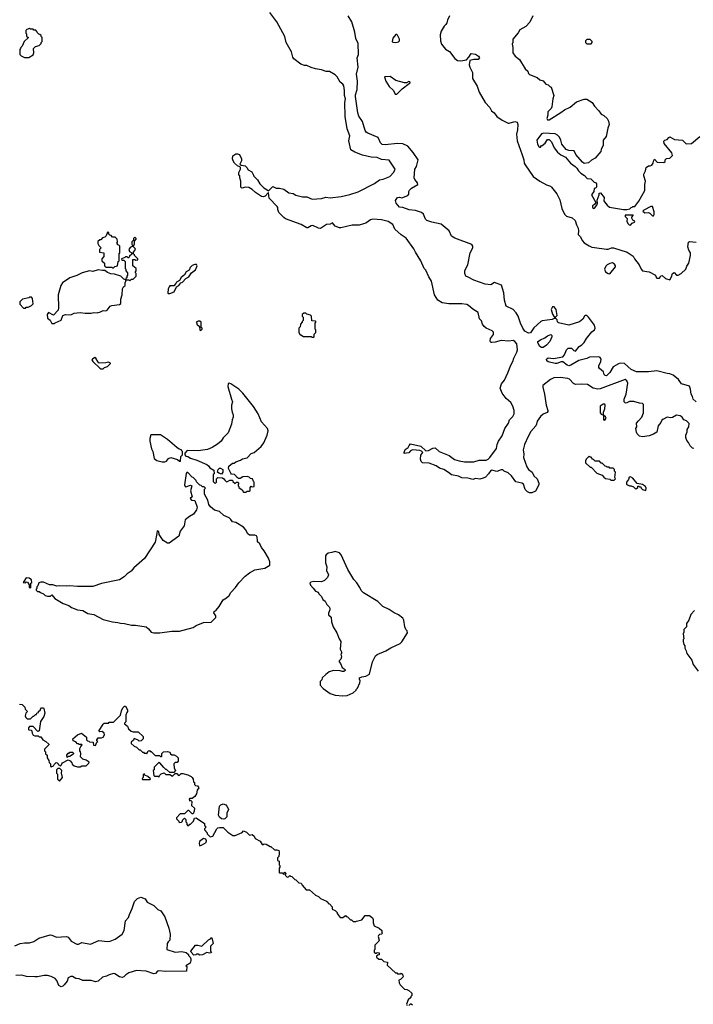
# Model space of a CAD drawing. Extents: x 1861455 to 2058065, y 200073 to 437907.
# Tile 489 of 574: x 1961059 to 1968930, y 397514 to 409022. Entities that reach past the tile are written whole.
import ezdxf

# ---------------------------------------------------------------- set-up
doc = ezdxf.new("R2010")
doc.units = 0

msp = doc.modelspace()

# ---------------------------------------------------------------- linework, layer by layer
at = {"layer": '0CON05XD'}
for points in [[(1966554, 403906), (1966631, 404009), (1966639, 404055), (1966654, 404095), (1966695, 404158), (1966727, 404245), (1966769, 404305), (1966784, 404345), (1966820, 404385), (1966836, 404415), (1966836, 404455), (1966821, 404505), (1966796, 404546), (1966743, 404595), (1966697, 404655), (1966674, 404715), (1966689, 404765), (1966722, 404808), (1966764, 404895), (1966798, 404985), (1966821, 405025), (1966831, 405065), (1966868, 405135), (1966876, 405165), (1966866, 405235), (1966845, 405262), (1966825, 405272), (1966775, 405263), (1966685, 405271), (1966615, 405251), (1966575, 405248), (1966565, 405250), (1966558, 405265), (1966562, 405295), (1966597, 405343), (1966595, 405370), (1966580, 405385), (1966510, 405415), (1966487, 405437), (1966468, 405465), (1966454, 405504), (1966433, 405525), (1966418, 405598), (1966355, 405640), (1966305, 405683), (1966285, 405693), (1966225, 405701), (1966075, 405699), (1965994, 405714), (1965943, 405743), (1965906, 405806), (1965870, 405965), (1965840, 406015), (1965804, 406095), (1965786, 406115), (1965746, 406205), (1965684, 406305), (1965666, 406345), (1965575, 406468), (1965515, 406508), (1965442, 406572), (1965418, 406628), (1965364, 406664), (1965285, 406684), (1965185, 406691), (1965159, 406681), (1965105, 406644), (1965078, 406635), (1965025, 406622), (1964945, 406619), (1964812, 406588), (1964795, 406588), (1964747, 406607), (1964715, 406646), (1964685, 406630), (1964643, 406627), (1964575, 406581), (1964550, 406585), (1964485, 406618), (1964465, 406613), (1964425, 406588), (1964415, 406590), (1964349, 406629), (1964165, 406694), (1964145, 406708), (1964085, 406770), (1964074, 406805), (1964077, 406825), (1964069, 406839), (1963974, 406934), (1963968, 406998), (1963962, 406998), (1963929, 406961), (1963905, 406950), (1963885, 406957), (1963815, 407002), (1963775, 407037), (1963735, 407062), (1963696, 407064), (1963655, 407053), (1963641, 407065), (1963643, 407133), (1963630, 407175), (1963630, 407195), (1963620, 407205), (1963620, 407235), (1963638, 407275), (1963638, 407298), (1963605, 407312), (1963569, 407345), (1963552, 407372), (1963547, 407395), (1963551, 407429), (1963585, 407453), (1963605, 407454), (1963626, 407445), (1963649, 407395), (1963649, 407371), (1963632, 407332), (1963645, 407320), (1963695, 407312), (1963712, 407295), (1963727, 407267), (1963770, 407245), (1963792, 407205), (1963793, 407193), (1963839, 407149), (1963865, 407102), (1963912, 407055), (1963950, 407035), (1963965, 407020), (1964015, 407071), (1964055, 407053), (1964095, 407053), (1964145, 407039), (1964205, 407000), (1964255, 406992), (1964285, 406970), (1964365, 406953), (1964415, 406950), (1964475, 406923), (1964585, 406933), (1964635, 406946), (1964685, 406941), (1964814, 406956), (1964915, 406979), (1965015, 407011), (1965204, 407106), (1965265, 407150), (1965305, 407157), (1965385, 407188), (1965431, 407239), (1965447, 407275), (1965375, 407378), (1965288, 407388), (1965235, 407411), (1965165, 407414), (1965065, 407440), (1964975, 407472), (1964930, 407500), (1964906, 407605), (1964916, 407666), (1964884, 407745), (1964860, 407890), (1964857, 408055), (1964866, 408095), (1964854, 408135), (1964856, 408194), (1964845, 408250), (1964835, 408270), (1964805, 408290), (1964768, 408355), (1964746, 408376), (1964680, 408415), (1964638, 408418), (1964586, 408436), (1964515, 408447), (1964465, 408462), (1964415, 408488), (1964385, 408488), (1964345, 408500), (1964261, 408565), (1964249, 408585), (1964236, 408645), (1964174, 408754), (1964156, 408825), (1964065, 408998), (1963980, 409105)], [(1968055, 404999), (1967995, 404964), (1967955, 404897), (1967915, 404858), (1967902, 404862), (1967890, 404875), (1967880, 404905), (1967834, 404944), (1967828, 404955), (1967828, 404975), (1967848, 405025), (1967852, 405055), (1967843, 405073), (1967825, 405082), (1967716, 405076), (1967685, 405061), (1967592, 405038), (1967497, 404983), (1967475, 404978), (1967455, 404984), (1967405, 405024), (1967385, 405024), (1967335, 405004), (1967316, 405004), (1967235, 405024), (1967219, 405035), (1967216, 405055), (1967235, 405069), (1967295, 405060), (1967405, 405082), (1967426, 405104), (1967450, 405165), (1967466, 405184), (1967505, 405184), (1967535, 405157), (1967555, 405148), (1967595, 405203), (1967629, 405221), (1967655, 405247), (1967683, 405297), (1967745, 405374), (1967775, 405397), (1967784, 405415), (1967775, 405450), (1967704, 405545), (1967685, 405563), (1967670, 405565), (1967658, 405555), (1967639, 405521), (1967601, 405489), (1967475, 405453), (1967355, 405478), (1967345, 405490), (1967340, 405515), (1967325, 405530), (1967305, 405530), (1967282, 405518), (1967165, 405503), (1967148, 405495), (1967068, 405422), (1967028, 405362), (1967005, 405359), (1966963, 405383), (1966938, 405415), (1966909, 405475), (1966885, 405558), (1966859, 405595), (1966824, 405634), (1966744, 405675), (1966722, 405745), (1966715, 405830), (1966688, 405918), (1966605, 405949), (1966565, 405922), (1966499, 405929), (1966365, 405978), (1966301, 406011), (1966271, 406025), (1966262, 406055), (1966260, 406090), (1966294, 406155), (1966324, 406295), (1966353, 406355), (1966352, 406375), (1966343, 406393), (1966145, 406467), (1966105, 406493), (1966078, 406555), (1965985, 406632), (1965875, 406657), (1965816, 406676), (1965802, 406692), (1965778, 406748), (1965755, 406770), (1965685, 406791), (1965609, 406799), (1965535, 406826), (1965495, 406832), (1965456, 406876), (1965451, 406909), (1965475, 406942), (1965495, 406949), (1965525, 406938), (1965594, 406966), (1965606, 406984), (1965607, 407015), (1965615, 407030), (1965638, 407052), (1965712, 407095), (1965708, 407115), (1965675, 407152), (1965670, 407175), (1965676, 407274), (1965696, 407304), (1965714, 407385), (1965655, 407470), (1965593, 407543), (1965535, 407569), (1965475, 407574), (1965331, 407561), (1965293, 407563), (1965275, 407583), (1965246, 407645), (1965125, 407696), (1965108, 407708), (1965096, 407726), (1965065, 407831), (1965023, 407895), (1965009, 407935), (1964982, 408125), (1964983, 408145), (1965004, 408205), (1965006, 408304), (1964994, 408385), (1965012, 408465), (1965002, 408575), (1965019, 408615), (1965014, 408744), (1964987, 408803), (1964976, 408876), (1964938, 408995), (1964898, 409065)], [(1966081, 409065), (1966058, 409015), (1966051, 408985), (1966040, 408965), (1966017, 408945), (1965985, 408888), (1965971, 408845), (1965974, 408775), (1965986, 408735), (1966035, 408676), (1966080, 408650), (1966145, 408570), (1966175, 408544), (1966215, 408541), (1966278, 408552), (1966308, 408582), (1966335, 408628), (1966385, 408620), (1966420, 408595), (1966430, 408575), (1966415, 408558), (1966365, 408557), (1966317, 408543), (1966310, 408495), (1966318, 408465), (1966351, 408405), (1966348, 408335), (1966403, 408243), (1966429, 408175), (1966496, 408055), (1966553, 407995), (1966573, 407955), (1966603, 407935), (1966635, 407890), (1966696, 407846), (1966765, 407813), (1966778, 407812), (1966845, 407832), (1966873, 407823), (1966881, 407795), (1966874, 407735), (1966864, 407684), (1966870, 407605), (1966931, 407441), (1966949, 407385), (1966952, 407345), (1966964, 407325), (1967060, 407190), (1967138, 407135), (1967215, 407091), (1967260, 407075), (1967273, 407063), (1967334, 406985), (1967370, 406915), (1967394, 406814), (1967425, 406750), (1967450, 406725), (1967514, 406704), (1967551, 406675), (1967564, 406625), (1967584, 406584), (1967589, 406555), (1967583, 406513), (1967607, 406487), (1967636, 406436), (1967655, 406414), (1967715, 406378), (1967745, 406362), (1967775, 406358), (1967915, 406340), (1967935, 406340), (1967975, 406357), (1967996, 406356), (1968156, 406306), (1968226, 406256), (1968241, 406225), (1968297, 406155), (1968320, 406105), (1968335, 406087), (1968416, 406076), (1968487, 406037), (1968491, 406015), (1968505, 406002), (1968535, 406002), (1968551, 406029), (1968565, 406033), (1968607, 405995), (1968655, 405980), (1968676, 406015), (1968685, 406057), (1968705, 406066), (1968735, 406037), (1968755, 406034), (1968788, 406055), (1968844, 406106), (1968855, 406140), (1968878, 406175), (1968897, 406267), (1968898, 406295), (1968878, 406328), (1968868, 406368), (1968875, 406420), (1968885, 406428), (1968965, 406423)], [(1967055, 409067), (1967018, 408992), (1966975, 408944), (1966902, 408905), (1966885, 408870), (1966820, 408795), (1966820, 408755), (1966812, 408735), (1966822, 408695), (1966822, 408635), (1966848, 408595), (1966898, 408555), (1966967, 408447), (1966995, 408420), (1967003, 408393), (1967015, 408380), (1967107, 408347), (1967135, 408320), (1967176, 408306), (1967205, 408270), (1967235, 408260), (1967255, 408240), (1967270, 408235), (1967302, 408135), (1967288, 408095), (1967278, 408005), (1967268, 407985), (1967232, 407945), (1967232, 407905), (1967220, 407865), (1967225, 407850), (1967245, 407850), (1967384, 407936), (1967425, 407970), (1967491, 407999), (1967565, 408062), (1967656, 408094), (1967685, 408094), (1967747, 408055), (1967775, 408012), (1967828, 407958), (1967855, 407918), (1967885, 407902), (1967922, 407865), (1967938, 407835), (1967948, 407795), (1967930, 407755), (1967912, 407658), (1967878, 407615), (1967878, 407555), (1967852, 407505), (1967848, 407482), (1967785, 407402), (1967742, 407378), (1967705, 407347), (1967655, 407340), (1967635, 407356), (1967557, 407445), (1967539, 407489), (1967475, 407494), (1967444, 407504), (1967394, 407565), (1967382, 407615), (1967365, 407649), (1967345, 407671), (1967316, 407686), (1967185, 407697), (1967155, 407688), (1967100, 407615), (1967110, 407565), (1967125, 407540), (1967135, 407530), (1967145, 407530), (1967155, 407550), (1967165, 407550), (1967200, 407580), (1967225, 407620), (1967245, 407620), (1967272, 407595), (1967306, 407525), (1967345, 407473), (1967381, 407441), (1967435, 407416), (1967495, 407344), (1967550, 407305), (1967570, 407285), (1967588, 407255), (1967615, 407228), (1967659, 407199), (1967690, 407165), (1967732, 407162), (1967772, 407122), (1967788, 407118), (1967800, 407105), (1967800, 407065), (1967788, 407052), (1967773, 407047), (1967768, 407015), (1967742, 406975), (1967790, 406885), (1967777, 406863), (1967753, 406845), (1967751, 406831), (1967760, 406815), (1967775, 406820), (1967803, 406855), (1967809, 406879), (1967807, 406913), (1967830, 406975), (1967830, 406995), (1967845, 407000), (1967887, 406945), (1967886, 406905), (1967893, 406893), (1967924, 406854), (1967952, 406832), (1968115, 406803), (1968155, 406803), (1968187, 406813), (1968202, 406828), (1968215, 406830), (1968225, 406840), (1968245, 406840), (1968295, 406900), (1968362, 407025), (1968363, 407095), (1968372, 407135), (1968350, 407195), (1968350, 407215), (1968372, 407255), (1968378, 407295), (1968405, 407312), (1968425, 407313), (1968445, 407322), (1968462, 407345), (1968463, 407367), (1968475, 407390), (1968508, 407358), (1968585, 407352), (1968600, 407365), (1968600, 407385), (1968615, 407400), (1968657, 407403), (1968688, 407435), (1968678, 407465), (1968588, 407575), (1968585, 407600), (1968598, 407612), (1968625, 407620), (1968644, 407646), (1968655, 407652), (1968711, 407621), (1968805, 407612), (1968845, 407570), (1968907, 407573), (1969005, 407658)], [(1961165, 408580), (1961215, 408610), (1961222, 408635), (1961220, 408685), (1961245, 408710), (1961285, 408720), (1961310, 408745), (1961310, 408755), (1961320, 408765), (1961320, 408815), (1961310, 408825), (1961308, 408838), (1961295, 408850), (1961282, 408852), (1961262, 408872), (1961260, 408885), (1961248, 408898), (1961225, 408900), (1961215, 408910), (1961185, 408910), (1961175, 408920), (1961142, 408908), (1961130, 408895), (1961130, 408865), (1961140, 408855), (1961140, 408825), (1961160, 408815), (1961110, 408765), (1961088, 408712), (1961072, 408698), (1961070, 408685), (1961060, 408675), (1961060, 408615), (1961075, 408600), (1961115, 408580), (1961165, 408580)], [(1965455, 408756), (1965485, 408764), (1965497, 408775), (1965496, 408796), (1965475, 408840), (1965465, 408850), (1965455, 408850), (1965420, 408805), (1965410, 408765), (1965418, 408758), (1965455, 408756)], [(1967735, 408740), (1967750, 408755), (1967750, 408765), (1967725, 408790), (1967685, 408790), (1967670, 408775), (1967670, 408755), (1967685, 408740), (1967735, 408740)], [(1965445, 408150), (1965465, 408152), (1965527, 408213), (1965610, 408275), (1965620, 408285), (1965618, 408295), (1965605, 408298), (1965577, 408283), (1965555, 408282), (1965455, 408312), (1965386, 408356), (1965320, 408355), (1965337, 408305), (1965375, 408242), (1965426, 408196), (1965445, 408150)], [(1968465, 406730), (1968472, 406745), (1968472, 406775), (1968455, 406838), (1968435, 406838), (1968350, 406795), (1968342, 406785), (1968365, 406763), (1968405, 406768), (1968422, 406762), (1968455, 406730), (1968465, 406730)], [(1968195, 406622), (1968217, 406643), (1968242, 406655), (1968247, 406665), (1968225, 406680), (1968213, 406703), (1968210, 406715), (1968228, 406732), (1968228, 406738), (1968132, 406738), (1968132, 406722), (1968157, 406697), (1968153, 406667), (1968165, 406640), (1968180, 406625), (1968195, 406622)], [(1961465, 405470), (1961475, 405480), (1961545, 405510), (1961562, 405565), (1961593, 405577), (1961655, 405573), (1961695, 405590), (1961765, 405601), (1961825, 405591), (1961892, 405592), (1961925, 405599), (1961965, 405596), (1962004, 405606), (1962035, 405624), (1962065, 405620), (1962080, 405625), (1962115, 405672), (1962135, 405682), (1962225, 405692), (1962240, 405705), (1962240, 405755), (1962257, 405805), (1962260, 405875), (1962271, 405899), (1962290, 405915), (1962290, 405945), (1962300, 405965), (1962300, 405980), (1962335, 405980), (1962345, 405970), (1962365, 405990), (1962385, 405990), (1962420, 406025), (1962420, 406055), (1962410, 406065), (1962410, 406075), (1962420, 406085), (1962420, 406115), (1962380, 406145), (1962382, 406218), (1962405, 406220), (1962415, 406210), (1962440, 406215), (1962438, 406228), (1962400, 406265), (1962400, 406275), (1962390, 406285), (1962390, 406305), (1962410, 406335), (1962408, 406348), (1962390, 406365), (1962390, 406385), (1962400, 406395), (1962400, 406435), (1962420, 406455), (1962420, 406465), (1962405, 406480), (1962390, 406465), (1962390, 406445), (1962370, 406425), (1962370, 406395), (1962380, 406385), (1962380, 406375), (1962350, 406360), (1962334, 406336), (1962341, 406311), (1962368, 406298), (1962368, 406282), (1962342, 406258), (1962335, 406240), (1962325, 406240), (1962315, 406250), (1962295, 406250), (1962288, 406242), (1962250, 406225), (1962252, 406212), (1962275, 406210), (1962290, 406195), (1962290, 406115), (1962300, 406105), (1962300, 406085), (1962320, 406065), (1962320, 406035), (1962310, 406025), (1962310, 406005), (1962300, 405995), (1962300, 405980), (1962275, 405990), (1962240, 406025), (1962168, 406048), (1962125, 406050), (1962085, 406066), (1962055, 406090), (1962025, 406092), (1961975, 406097), (1961915, 406080), (1961875, 406087), (1961788, 406062), (1961725, 406030), (1961644, 406006), (1961560, 405945), (1961540, 405915), (1961510, 405805), (1961507, 405745), (1961513, 405715), (1961514, 405655), (1961507, 405625), (1961455, 405570), (1961395, 405598), (1961380, 405575), (1961382, 405532), (1961415, 405510), (1961435, 405472), (1961465, 405470)], [(1962155, 406120), (1962172, 406138), (1962200, 406145), (1962210, 406195), (1962220, 406205), (1962220, 406285), (1962230, 406295), (1962228, 406375), (1962218, 406388), (1962202, 406392), (1962200, 406405), (1962190, 406415), (1962200, 406425), (1962198, 406458), (1962175, 406480), (1962145, 406480), (1962128, 406498), (1962112, 406502), (1962100, 406515), (1962100, 406535), (1962085, 406540), (1962070, 406495), (1962055, 406480), (1962028, 406472), (1962005, 406450), (1961995, 406450), (1961972, 406428), (1961970, 406405), (1961982, 406382), (1962010, 406355), (1961990, 406335), (1961990, 406305), (1962040, 406295), (1962040, 406255), (1962020, 406225), (1962020, 406205), (1962050, 406175), (1962050, 406145), (1962065, 406130), (1962135, 406130), (1962145, 406120), (1962155, 406120)], [(1962795, 405820), (1962815, 405822), (1962865, 405842), (1962892, 405898), (1962920, 405915), (1962942, 405948), (1962960, 405955), (1963000, 405995), (1963035, 406018), (1963067, 406063), (1963112, 406098), (1963132, 406145), (1963125, 406160), (1963105, 406162), (1963075, 406148), (1963052, 406125), (1963040, 406095), (1963004, 406076), (1962985, 406040), (1962945, 406010), (1962928, 405972), (1962890, 405955), (1962885, 405940), (1962858, 405912), (1962815, 405910), (1962805, 405900), (1962792, 405875), (1962790, 405825), (1962795, 405820)], [(1967955, 406052), (1968020, 406135), (1968021, 406145), (1968010, 406165), (1967985, 406180), (1967955, 406173), (1967925, 406158), (1967909, 406141), (1967894, 406105), (1967903, 406075), (1967935, 406054), (1967955, 406052)], [(1961125, 405650), (1961135, 405660), (1961157, 405663), (1961198, 405682), (1961218, 405702), (1961210, 405765), (1961195, 405780), (1961175, 405780), (1961165, 405770), (1961093, 405757), (1961060, 405725), (1961060, 405695), (1961105, 405650), (1961125, 405650)], [(1967325, 405550), (1967338, 405565), (1967326, 405635), (1967305, 405664), (1967286, 405664), (1967275, 405652), (1967271, 405635), (1967285, 405580), (1967305, 405550), (1967325, 405550)], [(1964495, 405310), (1964500, 405315), (1964500, 405345), (1964520, 405365), (1964520, 405395), (1964510, 405405), (1964510, 405475), (1964520, 405485), (1964520, 405495), (1964515, 405500), (1964472, 405502), (1964470, 405555), (1964455, 405570), (1964415, 405580), (1964402, 405592), (1964378, 405592), (1964360, 405575), (1964360, 405555), (1964370, 405545), (1964370, 405505), (1964360, 405495), (1964360, 405485), (1964340, 405465), (1964338, 405432), (1964320, 405415), (1964320, 405365), (1964335, 405340), (1964345, 405340), (1964375, 405320), (1964465, 405320), (1964475, 405310), (1964495, 405310)], [(1963175, 405390), (1963190, 405405), (1963190, 405415), (1963180, 405425), (1963180, 405485), (1963165, 405500), (1963145, 405500), (1963120, 405485), (1963130, 405475), (1963130, 405465), (1963160, 405435), (1963162, 405392), (1963175, 405390)], [(1967155, 405190), (1967135, 405202), (1967113, 405245), (1967115, 405260), (1967145, 405281), (1967195, 405304), (1967225, 405327), (1967265, 405342), (1967275, 405330), (1967276, 405315), (1967255, 405262), (1967214, 405216), (1967175, 405192), (1967155, 405190)], [(1962035, 404940), (1962050, 404955), (1962085, 404970), (1962118, 405002), (1962118, 405008), (1962095, 405020), (1962065, 405012), (1961988, 405008), (1961975, 405020), (1961950, 405065), (1961935, 405072), (1961908, 405055), (1961903, 405045), (1961915, 405028), (1961995, 404950), (1962005, 404943), (1962035, 404940)], [(1968965, 404555), (1968928, 404585), (1968919, 404619), (1968904, 404645), (1968896, 404705), (1968885, 404738), (1968794, 404764), (1968756, 404815), (1968695, 404866), (1968657, 404883), (1968625, 404886), (1968505, 404919), (1968405, 404906), (1968265, 404906), (1968205, 404935), (1968125, 405004), (1968075, 405009), (1968055, 404999)], [(1963705, 403500), (1963715, 403510), (1963745, 403510), (1963750, 403515), (1963750, 403555), (1963762, 403568), (1963775, 403560), (1963800, 403565), (1963800, 403615), (1963790, 403625), (1963780, 403655), (1963755, 403660), (1963740, 403675), (1963715, 403682), (1963665, 403680), (1963635, 403660), (1963615, 403660), (1963605, 403670), (1963595, 403670), (1963590, 403685), (1963568, 403708), (1963535, 403710), (1963525, 403720), (1963500, 403775), (1963502, 403805), (1963545, 403838), (1963565, 403838), (1963586, 403854), (1963638, 403872), (1963661, 403889), (1963718, 403902), (1963765, 403953), (1963798, 403965), (1963882, 404035), (1963910, 404075), (1963951, 404165), (1963964, 404216), (1963954, 404245), (1963885, 404323), (1963844, 404414), (1963790, 404500), (1963668, 404658), (1963619, 404705), (1963525, 404767), (1963505, 404772), (1963494, 404766), (1963490, 404735), (1963534, 404585), (1963547, 404555), (1963532, 404515), (1963532, 404475), (1963540, 404435), (1963553, 404405), (1963554, 404375), (1963541, 404345), (1963534, 404296), (1963493, 404195), (1963438, 404135), (1963412, 404095), (1963371, 404059), (1963308, 404022), (1963255, 404000), (1963145, 403984), (1963015, 403988), (1962990, 403955), (1962990, 403935), (1963002, 403922), (1963025, 403918), (1963055, 403898), (1963130, 403875), (1963245, 403822), (1963266, 403806), (1963280, 403785), (1963326, 403756), (1963330, 403715), (1963320, 403705), (1963320, 403625), (1963342, 403602), (1963360, 403615), (1963360, 403655), (1963375, 403670), (1963427, 403667), (1963446, 403656), (1963455, 403640), (1963475, 403622), (1963487, 403623), (1963515, 403640), (1963545, 403640), (1963550, 403625), (1963575, 403600), (1963592, 403618), (1963608, 403618), (1963620, 403605), (1963610, 403595), (1963610, 403575), (1963620, 403565), (1963620, 403555), (1963658, 403528), (1963675, 403500), (1963705, 403500)], [(1968935, 404010), (1968922, 404012), (1968895, 404040), (1968875, 404080), (1968853, 404103), (1968843, 404137), (1968843, 404165), (1968860, 404205), (1968858, 404232), (1968878, 404265), (1968882, 404302), (1968850, 404335), (1968820, 404345), (1968798, 404375), (1968775, 404392), (1968735, 404398), (1968685, 404372), (1968665, 404370), (1968625, 404378), (1968575, 404350), (1968565, 404350), (1968550, 404315), (1968518, 404275), (1968505, 404202), (1968465, 404177), (1968413, 404157), (1968335, 404147), (1968303, 404153), (1968275, 404180), (1968265, 404200), (1968258, 404245), (1968270, 404265), (1968268, 404305), (1968288, 404335), (1968328, 404375), (1968347, 404425), (1968348, 404525), (1968337, 404537), (1968301, 404541), (1968235, 404560), (1968185, 404560), (1968145, 404541), (1968132, 404542), (1968124, 404556), (1968123, 404585), (1968146, 404645), (1968164, 404775), (1968155, 404801), (1968135, 404816), (1967841, 404709), (1967815, 404705), (1967761, 404715), (1967695, 404758), (1967625, 404762), (1967555, 404757), (1967531, 404771), (1967485, 404819), (1967465, 404828), (1967375, 404839), (1967300, 404835), (1967262, 404815), (1967173, 404745), (1967170, 404725), (1967190, 404645), (1967210, 404515), (1967231, 404455), (1967229, 404441), (1967221, 404429), (1967175, 404411), (1967145, 404384), (1967105, 404331), (1967096, 404295), (1967088, 404275), (1967033, 404207), (1966999, 404151), (1966956, 404055), (1966940, 403995), (1966948, 403945), (1966946, 403905), (1966986, 403796), (1967006, 403765), (1967048, 403735), (1967065, 403692), (1967106, 403656), (1967126, 403605), (1967126, 403584), (1967085, 403510), (1967045, 403490), (1967015, 403490), (1966992, 403502), (1966965, 403532), (1966944, 403595), (1966925, 403606), (1966855, 403622), (1966805, 403691), (1966765, 403727), (1966720, 403745), (1966705, 403760), (1966685, 403760), (1966635, 403743), (1966575, 403756), (1966565, 403753), (1966538, 403712), (1966500, 403675), (1966475, 403663), (1966435, 403652), (1966385, 403659), (1966355, 403649), (1966327, 403657), (1966294, 403664), (1966226, 403666), (1966185, 403688), (1966105, 403701), (1966071, 403731), (1966013, 403765), (1965965, 403780), (1965925, 403809), (1965845, 403838), (1965765, 403844), (1965749, 403859), (1965741, 403885), (1965748, 403932), (1965770, 403965), (1965755, 403980), (1965733, 403987), (1965647, 403993), (1965627, 403983), (1965605, 403960), (1965550, 403950), (1965550, 403965), (1965565, 404000), (1965597, 404023), (1965608, 404045), (1965627, 404063), (1965745, 404037), (1965805, 403982), (1965835, 403987), (1965886, 404014), (1965915, 404016), (1965962, 403975), (1966078, 403928), (1966140, 403880), (1966194, 403864), (1966255, 403856), (1966365, 403856), (1966426, 403874), (1966508, 403872), (1966532, 403885), (1966554, 403906)], [(1967895, 404340), (1967910, 404365), (1967905, 404380), (1967880, 404400), (1967880, 404435), (1967897, 404475), (1967902, 404515), (1967898, 404528), (1967875, 404530), (1967840, 404505), (1967840, 404425), (1967855, 404410), (1967880, 404400), (1967880, 404345), (1967895, 404340)], [(1962755, 403854), (1962775, 403863), (1962798, 403892), (1962826, 403906), (1962901, 403881), (1962925, 403860), (1962938, 403862), (1962940, 403915), (1962960, 403935), (1962960, 403975), (1962950, 403985), (1962950, 403995), (1962923, 404003), (1962895, 404022), (1962787, 404115), (1962705, 404170), (1962592, 404168), (1962581, 404125), (1962581, 404095), (1962599, 404005), (1962616, 403976), (1962632, 403895), (1962660, 403870), (1962725, 403854), (1962755, 403854)], [(1968005, 403640), (1968020, 403655), (1968012, 403672), (1968020, 403735), (1968010, 403745), (1968010, 403765), (1967995, 403780), (1967955, 403780), (1967945, 403790), (1967925, 403790), (1967915, 403800), (1967902, 403802), (1967865, 403840), (1967855, 403840), (1967835, 403860), (1967785, 403860), (1967765, 403880), (1967750, 403885), (1967750, 403895), (1967738, 403908), (1967725, 403910), (1967715, 403920), (1967680, 403885), (1967670, 403865), (1967672, 403842), (1967725, 403790), (1967735, 403790), (1967802, 403722), (1967865, 403700), (1967884, 403674), (1967905, 403660), (1967955, 403650), (1967965, 403640), (1968005, 403640)], [(1962625, 401854), (1962695, 401856), (1962836, 401874), (1962925, 401876), (1963085, 401916), (1963120, 401940), (1963205, 401976), (1963298, 401982), (1963350, 402035), (1963350, 402055), (1963328, 402088), (1963332, 402105), (1963355, 402122), (1963390, 402165), (1963435, 402242), (1963475, 402263), (1963508, 402292), (1963527, 402325), (1963582, 402385), (1963619, 402441), (1963695, 402518), (1963745, 402557), (1963805, 402591), (1963925, 402613), (1963980, 402645), (1963982, 402685), (1963965, 402730), (1963917, 402815), (1963885, 402852), (1963864, 402894), (1963839, 402919), (1963836, 402934), (1963833, 402975), (1963825, 402988), (1963805, 402996), (1963745, 402997), (1963725, 403013), (1963696, 403065), (1963675, 403090), (1963584, 403144), (1963545, 403152), (1963525, 403182), (1963505, 403199), (1963445, 403227), (1963393, 403273), (1963335, 403291), (1963290, 403330), (1963270, 403355), (1963258, 403408), (1963218, 403475), (1963220, 403535), (1963228, 403548), (1963215, 403560), (1963195, 403560), (1963178, 403578), (1963162, 403582), (1963125, 403620), (1963120, 403635), (1963085, 403670), (1963074, 403674), (1963025, 403730), (1963012, 403728), (1963004, 403716), (1962984, 403584), (1962992, 403565), (1963002, 403562), (1963055, 403581), (1963071, 403575), (1963055, 403515), (1963076, 403445), (1963051, 403425), (1963065, 403406), (1963105, 403402), (1963134, 403325), (1963125, 403292), (1963088, 403242), (1963042, 403215), (1962994, 403175), (1962979, 403105), (1962935, 403045), (1962918, 402985), (1962807, 402903), (1962785, 402905), (1962736, 402935), (1962687, 403005), (1962685, 403040), (1962665, 403048), (1962663, 403015), (1962640, 402915), (1962517, 402723), (1962391, 402615), (1962360, 402575), (1962313, 402545), (1962281, 402509), (1962224, 402476), (1962015, 402434), (1961915, 402399), (1961735, 402398), (1961645, 402406), (1961605, 402402), (1961525, 402406), (1961492, 402402), (1961445, 402418), (1961408, 402418), (1961335, 402446), (1961305, 402448), (1961282, 402438), (1961270, 402405), (1961260, 402395), (1961260, 402375), (1961250, 402365), (1961250, 402355), (1961265, 402340), (1961285, 402340), (1961300, 402325), (1961335, 402310), (1961355, 402293), (1961385, 402283), (1961417, 402283), (1961435, 402300), (1961470, 402255), (1961565, 402199), (1961634, 402174), (1961665, 402150), (1961735, 402123), (1961795, 402118), (1961855, 402082), (1961925, 402068), (1962035, 402010), (1962144, 401984), (1962205, 401978), (1962235, 401967), (1962285, 401963), (1962367, 401947), (1962413, 401947), (1962536, 401926), (1962565, 401902), (1962594, 401864), (1962625, 401854)], [(1963415, 403710), (1963385, 403720), (1963370, 403735), (1963378, 403765), (1963395, 403782), (1963405, 403782), (1963432, 403765), (1963432, 403735), (1963415, 403710)], [(1968375, 403520), (1968380, 403545), (1968370, 403565), (1968335, 403588), (1968275, 403600), (1968225, 403662), (1968195, 403680), (1968180, 403675), (1968172, 403648), (1968150, 403615), (1968150, 403595), (1968160, 403585), (1968185, 403572), (1968205, 403572), (1968232, 403562), (1968255, 403540), (1968268, 403542), (1968280, 403555), (1968282, 403568), (1968295, 403570), (1968305, 403560), (1968315, 403560), (1968320, 403545), (1968335, 403530), (1968375, 403520)], [(1964835, 401119), (1964885, 401124), (1964956, 401154), (1964990, 401185), (1964990, 401195), (1965005, 401210), (1965035, 401270), (1965036, 401296), (1965028, 401315), (1965031, 401329), (1965057, 401343), (1965105, 401348), (1965145, 401372), (1965181, 401515), (1965215, 401587), (1965236, 401604), (1965336, 401644), (1965395, 401680), (1965505, 401732), (1965525, 401752), (1965590, 401855), (1965587, 401877), (1965570, 401895), (1965558, 401925), (1965547, 402005), (1965536, 402026), (1965485, 402067), (1965435, 402089), (1965375, 402130), (1965304, 402164), (1965245, 402221), (1965075, 402322), (1965049, 402349), (1965034, 402385), (1964998, 402438), (1964963, 402477), (1964893, 402595), (1964816, 402766), (1964795, 402792), (1964745, 402808), (1964707, 402793), (1964665, 402788), (1964641, 402769), (1964632, 402755), (1964633, 402675), (1964647, 402625), (1964642, 402585), (1964668, 402535), (1964656, 402504), (1964621, 402469), (1964585, 402452), (1964494, 402456), (1964462, 402448), (1964450, 402435), (1964455, 402412), (1964489, 402379), (1964515, 402342), (1964545, 402330), (1964555, 402310), (1964585, 402280), (1964602, 402245), (1964628, 402225), (1964647, 402187), (1964675, 402160), (1964682, 402145), (1964682, 402125), (1964668, 402085), (1964668, 402065), (1964697, 402037), (1964704, 401984), (1964723, 401925), (1964766, 401856), (1964790, 401785), (1964810, 401755), (1964802, 401665), (1964820, 401635), (1964820, 401615), (1964810, 401605), (1964818, 401575), (1964812, 401548), (1964792, 401528), (1964790, 401515), (1964807, 401497), (1964825, 401450), (1964850, 401435), (1964860, 401425), (1964860, 401415), (1964847, 401403), (1964825, 401402), (1964803, 401413), (1964724, 401416), (1964675, 401400), (1964635, 401370), (1964592, 401328), (1964590, 401305), (1964570, 401285), (1964570, 401245), (1964604, 401204), (1964685, 401148), (1964745, 401127), (1964835, 401119)], [(1961185, 402380), (1961190, 402385), (1961190, 402435), (1961200, 402445), (1961198, 402475), (1961170, 402495), (1961135, 402497), (1961100, 402445), (1961125, 402440), (1961135, 402450), (1961148, 402448), (1961170, 402415), (1961170, 402385), (1961185, 402380)], [(1968945, 402118), (1968901, 402069), (1968878, 402005), (1968850, 401965), (1968850, 401925), (1968820, 401895), (1968820, 401865), (1968812, 401845), (1968820, 401785), (1968813, 401777), (1968812, 401755), (1968818, 401718), (1968830, 401705), (1968830, 401675), (1968847, 401647), (1968853, 401615), (1968912, 401535), (1968927, 401485), (1968985, 401408)], [(1961055, 401020), (1961088, 401018), (1961118, 400988), (1961122, 400962), (1961150, 400935), (1961130, 400915), (1961122, 400885), (1961130, 400865), (1961145, 400850), (1961185, 400852), (1961215, 400880), (1961225, 400880), (1961245, 400900), (1961255, 400900), (1961260, 400915), (1961280, 400925), (1961280, 400935), (1961300, 400955), (1961300, 400965), (1961312, 400978), (1961335, 400980), (1961342, 400972), (1961352, 400915), (1961341, 400879), (1961301, 400819), (1961285, 400710), (1961272, 400702), (1961215, 400760), (1961175, 400760), (1961160, 400745), (1961160, 400725), (1961165, 400720), (1961198, 400718), (1961203, 400683), (1961215, 400660), (1961235, 400652), (1961275, 400650), (1961285, 400640), (1961305, 400640), (1961330, 400605), (1961365, 400586), (1961400, 400555), (1961400, 400545), (1961350, 400495), (1961350, 400475), (1961360, 400465), (1961362, 400442), (1961380, 400425), (1961380, 400395), (1961400, 400365), (1961402, 400342), (1961420, 400325), (1961420, 400295), (1961425, 400290), (1961455, 400300), (1961460, 400315), (1961485, 400340), (1961498, 400338), (1961510, 400325), (1961510, 400315), (1961535, 400300), (1961548, 400312), (1961550, 400325), (1961560, 400335), (1961625, 400370), (1961649, 400359), (1961668, 400338), (1961672, 400322), (1961695, 400300), (1961735, 400290), (1961765, 400290), (1961785, 400300), (1961835, 400300), (1961868, 400332), (1961870, 400345), (1961837, 400367), (1961795, 400380), (1961768, 400408), (1961772, 400445), (1961770, 400465), (1961760, 400475), (1961760, 400505), (1961772, 400528), (1961790, 400545), (1961785, 400550), (1961755, 400550), (1961745, 400560), (1961735, 400560), (1961715, 400580), (1961682, 400592), (1961680, 400615), (1961735, 400662), (1961782, 400682), (1961838, 400638), (1961840, 400605), (1961852, 400592), (1961865, 400590), (1961875, 400580), (1961918, 400578), (1961922, 400542), (1961945, 400540), (1961962, 400578), (1961970, 400585), (1961960, 400595), (1961960, 400605), (1961975, 400630), (1962015, 400628), (1962033, 400637), (1962050, 400665), (1962044, 400684), (1962022, 400702), (1961995, 400698), (1961982, 400705), (1962035, 400790), (1962045, 400800), (1962095, 400800), (1962105, 400810), (1962155, 400812), (1962168, 400822), (1962238, 400892), (1962250, 400945), (1962265, 400980), (1962285, 401000), (1962295, 401000), (1962320, 400955), (1962320, 400935), (1962310, 400925), (1962300, 400895), (1962300, 400815), (1962282, 400798), (1962282, 400792), (1962320, 400765), (1962330, 400735), (1962360, 400705), (1962385, 400698), (1962445, 400700), (1962500, 400645), (1962500, 400615), (1962478, 400592), (1962455, 400590), (1962445, 400600), (1962395, 400620), (1962388, 400602), (1962362, 400578), (1962362, 400562), (1962395, 400530), (1962425, 400520), (1962455, 400490), (1962465, 400490), (1962495, 400460), (1962505, 400460), (1962515, 400450), (1962535, 400450), (1962545, 400440), (1962560, 400475), (1962575, 400480), (1962585, 400470), (1962595, 400470), (1962643, 400423), (1962692, 400422), (1962705, 400410), (1962715, 400410), (1962720, 400415), (1962720, 400445), (1962740, 400465), (1962785, 400470), (1962815, 400460), (1962822, 400442), (1962835, 400430), (1962865, 400428), (1962890, 400415), (1962910, 400395), (1962910, 400355), (1962898, 400342), (1962875, 400340), (1962860, 400325), (1962862, 400275), (1962880, 400245), (1962858, 400222), (1962812, 400222), (1962775, 400260), (1962765, 400260), (1962742, 400282), (1962698, 400338), (1962685, 400340), (1962630, 400285), (1962630, 400255), (1962620, 400245), (1962625, 400190), (1962635, 400180), (1962675, 400180), (1962685, 400170), (1962692, 400188), (1962712, 400208), (1962745, 400220), (1962765, 400200), (1962815, 400200), (1962845, 400182), (1962875, 400210), (1962895, 400210), (1962915, 400190), (1962928, 400192), (1962945, 400210), (1962965, 400210), (1963025, 400197), (1963062, 400175), (1963076, 400166), (1963087, 400147), (1963090, 400115), (1963100, 400105), (1963102, 400082), (1963115, 400070), (1963138, 400068), (1963152, 400045), (1963132, 400015), (1963123, 399975), (1963106, 399944), (1963075, 399920), (1963045, 399920), (1963040, 399915), (1963042, 399892), (1963055, 399900), (1963070, 399885), (1963068, 399838), (1963100, 399805), (1963097, 399773), (1963085, 399740), (1963075, 399740), (1963035, 399780), (1963022, 399778), (1962985, 399740), (1962935, 399740), (1962890, 399695), (1962892, 399682), (1962920, 399655), (1962920, 399645), (1962925, 399640), (1962948, 399642), (1962960, 399655), (1962960, 399665), (1962985, 399690), (1963000, 399675), (1963000, 399645), (1963010, 399635), (1963010, 399615), (1963025, 399600), (1963045, 399620), (1963055, 399620), (1963090, 399655), (1963102, 399688), (1963122, 399692), (1963218, 399628), (1963220, 399605), (1963230, 399595), (1963230, 399575), (1963220, 399565), (1963220, 399555), (1963230, 399545), (1963232, 399532), (1963248, 399518), (1963250, 399505), (1963285, 399470), (1963315, 399480), (1963364, 399566), (1963375, 399578), (1963395, 399582), (1963435, 399580), (1963490, 399525), (1963548, 399488), (1963575, 399488), (1963657, 399523), (1963675, 399540), (1963710, 399525), (1963745, 399490), (1963775, 399498), (1963799, 399479), (1963812, 399452), (1963869, 399419), (1963893, 399383), (1963907, 399383), (1963915, 399390), (1963937, 399387), (1963985, 399360), (1963995, 399360), (1964035, 399320), (1964065, 399320), (1964085, 399310), (1964092, 399295), (1964092, 399275), (1964087, 399243), (1964070, 399225), (1964070, 399195), (1964090, 399185), (1964090, 399145), (1964100, 399135), (1964100, 399115), (1964090, 399105), (1964090, 399055), (1964095, 399050), (1964125, 399050), (1964145, 399030), (1964148, 399038)], [(1961615, 400400), (1961610, 400425), (1961625, 400450), (1961635, 400450), (1961645, 400460), (1961675, 400460), (1961688, 400448), (1961688, 400442), (1961665, 400420), (1961655, 400420), (1961645, 400410), (1961625, 400410), (1961615, 400400)], [(1961525, 400120), (1961558, 400165), (1961548, 400215), (1961550, 400245), (1961528, 400268), (1961505, 400270), (1961490, 400255), (1961490, 400215), (1961500, 400205), (1961500, 400145), (1961525, 400120)], [(1962585, 400140), (1962588, 400148), (1962558, 400178), (1962522, 400192), (1962518, 400208), (1962502, 400198), (1962500, 400165), (1962490, 400155), (1962495, 400140), (1962585, 400140)], [(1963445, 399678), (1963415, 399682), (1963392, 399702), (1963383, 399725), (1963392, 399828), (1963410, 399845), (1963435, 399858), (1963466, 399846), (1963481, 399831), (1963498, 399795), (1963498, 399785), (1963478, 399752), (1963478, 399705), (1963455, 399682), (1963445, 399678)], [(1963165, 399368), (1963185, 399373), (1963236, 399404), (1963243, 399425), (1963233, 399443), (1963205, 399450), (1963160, 399415), (1963154, 399394), (1963158, 399375), (1963165, 399368)], [(1964148, 399038), (1964140, 399045), (1964155, 399060), (1964168, 399048), (1964160, 399025), (1964185, 399000), (1964198, 399002), (1964215, 399020), (1964225, 399010), (1964238, 399008), (1964272, 398972), (1964285, 398970), (1964322, 398932), (1964348, 398928), (1964360, 398905), (1964405, 398850), (1964445, 398850), (1964515, 398790), (1964550, 398775), (1964575, 398750), (1964645, 398720), (1964658, 398708), (1964662, 398692), (1964678, 398688), (1964710, 398655), (1964710, 398625), (1964745, 398610), (1964770, 398585), (1964770, 398575), (1964805, 398530), (1964835, 398530), (1964865, 398550), (1964875, 398540), (1964888, 398538), (1964925, 398500), (1964935, 398500), (1964955, 398480), (1964985, 398480), (1964993, 398487), (1965057, 398503), (1965095, 398550), (1965145, 398550), (1965180, 398525), (1965188, 398505), (1965188, 398465), (1965200, 398430), (1965260, 398405), (1965290, 398375), (1965290, 398355), (1965300, 398345), (1965288, 398332), (1965265, 398330), (1965253, 398317), (1965248, 398305), (1965260, 398265), (1965257, 398253), (1965210, 398205), (1965210, 398155), (1965200, 398145), (1965202, 398122), (1965215, 398110), (1965225, 398110), (1965235, 398120), (1965260, 398115), (1965258, 398092), (1965242, 398088), (1965230, 398075), (1965230, 398065), (1965255, 398040), (1965285, 398040), (1965313, 398013), (1965358, 398008), (1965352, 397972), (1965452, 397882), (1965465, 397880), (1965475, 397870), (1965505, 397870), (1965518, 397878), (1965530, 397865), (1965538, 397835), (1965510, 397805), (1965490, 397795), (1965493, 397763), (1965505, 397740), (1965555, 397690), (1965582, 397688), (1965607, 397677), (1965640, 397645), (1965640, 397615), (1965630, 397605), (1965630, 397595), (1965600, 397565), (1965580, 397515), (1965585, 397500)], [(1961003, 398197), (1961065, 398224), (1961115, 398234), (1961175, 398234), (1961225, 398248), (1961283, 398287), (1961415, 398324), (1961435, 398322), (1961490, 398300), (1961606, 398306), (1961625, 398297), (1961661, 398251), (1961725, 398218), (1961745, 398218), (1961785, 398238), (1961885, 398218), (1961985, 398258), (1962085, 398248), (1962115, 398252), (1962174, 398276), (1962258, 398332), (1962278, 398375), (1962295, 398490), (1962332, 398528), (1962340, 398565), (1962374, 398635), (1962401, 398715), (1962435, 398749), (1962475, 398767), (1962525, 398748), (1962547, 398707), (1962625, 398670), (1962673, 398623), (1962709, 398605), (1962756, 398535), (1962803, 398405), (1962817, 398335), (1962812, 398265), (1962792, 398245), (1962782, 398225), (1962780, 398155), (1962875, 398122), (1962955, 398131), (1963005, 398120), (1963030, 398095), (1963030, 398085), (1963050, 398065), (1963057, 398047), (1963060, 398025), (1963050, 397995), (1963000, 397965), (1963010, 397955), (1963007, 397903), (1962765, 397896), (1962684, 397906), (1962669, 397901), (1962647, 397875), (1962625, 397872), (1962535, 397901), (1962425, 397910), (1962335, 397881), (1962300, 397860), (1962275, 397834), (1962255, 397829), (1962225, 397836), (1962171, 397871), (1962155, 397874), (1962105, 397858), (1962075, 397841), (1962028, 397832), (1961974, 397786), (1961945, 397778), (1961893, 397793), (1961795, 397793), (1961755, 397812), (1961713, 397817), (1961675, 397837), (1961655, 397838), (1961627, 397823), (1961612, 397785), (1961580, 397740), (1961562, 397725), (1961545, 397720), (1961515, 397733), (1961491, 397791), (1961472, 397815), (1961428, 397838), (1961385, 397849), (1961345, 397851), (1961265, 397834), (1961235, 397834), (1961137, 397837), (1961083, 397853), (1961015, 397849)], [(1963165, 398090), (1963145, 398100), (1963125, 398100), (1963117, 398093), (1963095, 398090), (1963062, 398122), (1963060, 398135), (1963115, 398204), (1963140, 398205), (1963187, 398193), (1963265, 398266), (1963290, 398280), (1963295, 398290), (1963305, 398290), (1963318, 398225), (1963290, 398195), (1963290, 398135), (1963300, 398125), (1963298, 398115), (1963275, 398110), (1963245, 398120), (1963195, 398092), (1963165, 398090)], [(1965605, 397500), (1965625, 397520), (1965635, 397520), (1965648, 397508)]]:
    msp.add_lwpolyline(points, dxfattribs=at)

doc.saveas('drawing.dxf')
